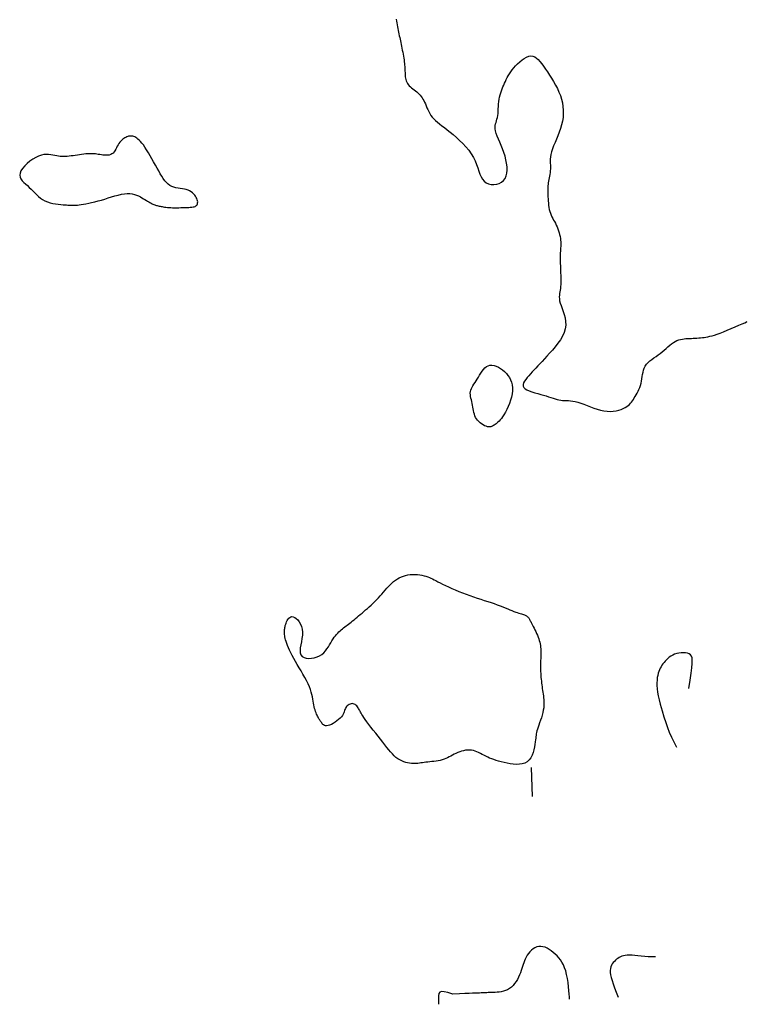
# Model space of a CAD drawing. Header units: millimetres. Extents: x 32690613 to 32693367, y 5343692 to 5344708.
# Tile 712 of 1009: x 32693277 to 32693302, y 5343726 to 5343759. Entities that reach past the tile are written whole.
import ezdxf

# ---------------------------------------------------------------- set-up
doc = ezdxf.new("R2010")
doc.units = ezdxf.units.MM
doc.header["$LTSCALE"] = 20
doc.layers.add('02-DGM_HL_493.50', color=112, linetype='Continuous')

msp = doc.modelspace()

# ---------------------------------------------------------------- linework, layer by layer
at = {"layer": '02-DGM_HL_493.50', "elevation": 493.5, "flags": 128}
for points in [[(32693289.499, 5343759.355), (32693289.508, 5343759.289), (32693289.519, 5343759.223), (32693289.531, 5343759.157), (32693289.544, 5343759.092), (32693289.557, 5343759.027), (32693289.57, 5343758.964), (32693289.583, 5343758.903), (32693289.595, 5343758.843), (32693289.607, 5343758.785), (32693289.619, 5343758.727), (32693289.631, 5343758.669), (32693289.644, 5343758.61), (32693289.656, 5343758.549), (32693289.669, 5343758.486), (32693289.683, 5343758.421), (32693289.696, 5343758.354), (32693289.71, 5343758.286), (32693289.724, 5343758.218), (32693289.736, 5343758.149), (32693289.748, 5343758.081), (32693289.759, 5343758.015), (32693289.769, 5343757.952), (32693289.777, 5343757.891), (32693289.783, 5343757.833), (32693289.788, 5343757.777), (32693289.792, 5343757.723), (32693289.796, 5343757.671), (32693289.798, 5343757.62), (32693289.8, 5343757.57), (32693289.802, 5343757.52), (32693289.804, 5343757.47), (32693289.807, 5343757.42), (32693289.812, 5343757.371), (32693289.818, 5343757.323), (32693289.828, 5343757.276), (32693289.842, 5343757.23), (32693289.86, 5343757.186), (32693289.884, 5343757.145), (32693289.913, 5343757.105), (32693289.948, 5343757.067), (32693289.986, 5343757.031), (32693290.028, 5343756.996), (32693290.072, 5343756.961), (32693290.116, 5343756.927), (32693290.16, 5343756.892), (32693290.203, 5343756.857), (32693290.244, 5343756.82), (32693290.283, 5343756.782), (32693290.32, 5343756.742), (32693290.355, 5343756.7), (32693290.387, 5343756.655), (32693290.418, 5343756.607), (32693290.448, 5343756.556), (32693290.476, 5343756.501), (32693290.503, 5343756.441), (32693290.529, 5343756.379), (32693290.556, 5343756.314), (32693290.585, 5343756.248), (32693290.616, 5343756.181), (32693290.652, 5343756.115), (32693290.692, 5343756.05), (32693290.738, 5343755.988), (32693290.791, 5343755.929), (32693290.85, 5343755.872), (32693290.917, 5343755.815), (32693290.99, 5343755.756), (32693291.07, 5343755.695), (32693291.156, 5343755.629), (32693291.25, 5343755.558), (32693291.35, 5343755.478), (32693291.456, 5343755.39), (32693291.566, 5343755.294), (32693291.677, 5343755.192), (32693291.786, 5343755.083), (32693291.891, 5343754.969), (32693291.989, 5343754.851), (32693292.076, 5343754.731), (32693292.151, 5343754.609), (32693292.211, 5343754.487), (32693292.26, 5343754.366), (32693292.3, 5343754.248), (32693292.336, 5343754.137), (32693292.372, 5343754.033), (32693292.412, 5343753.939), (32693292.459, 5343753.857), (32693292.517, 5343753.789), (32693292.588, 5343753.737), (32693292.671, 5343753.702), (32693292.761, 5343753.682), (32693292.855, 5343753.677), (32693292.947, 5343753.689), (32693293.036, 5343753.716), (32693293.115, 5343753.758), (32693293.183, 5343753.815), (32693293.235, 5343753.887), (32693293.272, 5343753.973), (32693293.295, 5343754.069), (32693293.304, 5343754.175), (32693293.302, 5343754.287), (32693293.289, 5343754.406), (32693293.266, 5343754.528), (32693293.234, 5343754.651), (32693293.194, 5343754.775), (32693293.149, 5343754.896), (32693293.101, 5343755.015), (32693293.053, 5343755.129), (32693293.007, 5343755.237), (32693292.966, 5343755.339), (32693292.932, 5343755.431), (32693292.908, 5343755.514), (32693292.895, 5343755.586), (32693292.892, 5343755.65), (32693292.898, 5343755.707), (32693292.909, 5343755.759), (32693292.924, 5343755.81), (32693292.941, 5343755.862), (32693292.958, 5343755.916), (32693292.973, 5343755.975), (32693292.985, 5343756.042), (32693292.993, 5343756.115), (32693292.999, 5343756.193), (32693293.003, 5343756.274), (32693293.008, 5343756.357), (32693293.014, 5343756.44), (32693293.021, 5343756.523), (32693293.032, 5343756.603), (32693293.047, 5343756.68), (32693293.065, 5343756.754), (32693293.086, 5343756.825), (32693293.109, 5343756.893), (32693293.135, 5343756.96), (32693293.162, 5343757.025), (32693293.191, 5343757.089), (32693293.219, 5343757.153), (32693293.248, 5343757.216), (32693293.278, 5343757.28), (32693293.31, 5343757.345), (32693293.345, 5343757.41), (32693293.383, 5343757.476), (32693293.427, 5343757.543), (32693293.476, 5343757.612), (32693293.532, 5343757.682), (32693293.596, 5343757.754), (32693293.665, 5343757.824), (32693293.739, 5343757.892), (32693293.816, 5343757.954), (32693293.894, 5343758.007), (32693293.972, 5343758.049), (32693294.048, 5343758.077), (32693294.121, 5343758.089), (32693294.189, 5343758.082), (32693294.253, 5343758.058), (32693294.314, 5343758.019), (32693294.373, 5343757.965), (32693294.432, 5343757.899), (32693294.492, 5343757.822), (32693294.553, 5343757.735), (32693294.618, 5343757.641), (32693294.686, 5343757.541), (32693294.757, 5343757.435), (32693294.828, 5343757.324), (32693294.898, 5343757.21), (32693294.965, 5343757.092), (32693295.028, 5343756.972), (32693295.085, 5343756.85), (32693295.133, 5343756.727), (32693295.172, 5343756.603), (32693295.202, 5343756.48), (32693295.221, 5343756.355), (32693295.231, 5343756.23), (32693295.232, 5343756.105), (32693295.223, 5343755.98), (32693295.204, 5343755.854), (32693295.176, 5343755.728), (32693295.139, 5343755.602), (32693295.096, 5343755.476), (32693295.048, 5343755.352), (32693294.998, 5343755.231), (32693294.948, 5343755.114), (32693294.902, 5343755.002), (32693294.862, 5343754.896), (32693294.829, 5343754.797), (32693294.807, 5343754.706), (32693294.793, 5343754.622), (32693294.786, 5343754.545), (32693294.784, 5343754.472), (32693294.786, 5343754.404), (32693294.788, 5343754.338), (32693294.791, 5343754.274), (32693294.791, 5343754.212), (32693294.787, 5343754.149), (32693294.78, 5343754.087), (32693294.771, 5343754.025), (32693294.759, 5343753.964), (32693294.747, 5343753.904), (32693294.736, 5343753.846), (32693294.724, 5343753.79), (32693294.715, 5343753.736), (32693294.708, 5343753.685), (32693294.703, 5343753.635), (32693294.7, 5343753.587), (32693294.698, 5343753.537), (32693294.698, 5343753.487), (32693294.699, 5343753.435), (32693294.701, 5343753.379), (32693294.703, 5343753.319), (32693294.706, 5343753.254), (32693294.709, 5343753.185), (32693294.714, 5343753.113), (32693294.72, 5343753.04), (32693294.728, 5343752.966), (32693294.739, 5343752.893), (32693294.753, 5343752.822), (32693294.77, 5343752.754), (32693294.791, 5343752.69), (32693294.815, 5343752.63), (32693294.842, 5343752.572), (32693294.871, 5343752.515), (32693294.901, 5343752.459), (32693294.932, 5343752.403), (32693294.962, 5343752.345), (32693294.991, 5343752.285), (32693295.019, 5343752.222), (32693295.044, 5343752.157), (32693295.068, 5343752.09), (32693295.089, 5343752.023), (32693295.107, 5343751.956), (32693295.122, 5343751.891), (32693295.134, 5343751.828), (32693295.142, 5343751.768), (32693295.147, 5343751.712), (32693295.148, 5343751.658), (32693295.147, 5343751.607), (32693295.144, 5343751.555), (32693295.14, 5343751.504), (32693295.136, 5343751.45), (32693295.132, 5343751.394), (32693295.128, 5343751.334), (32693295.126, 5343751.269), (32693295.126, 5343751.199), (32693295.126, 5343751.126), (32693295.127, 5343751.049), (32693295.129, 5343750.97), (32693295.132, 5343750.888), (32693295.135, 5343750.806), (32693295.138, 5343750.723), (32693295.142, 5343750.64), (32693295.144, 5343750.557), (32693295.147, 5343750.476), (32693295.148, 5343750.396), (32693295.147, 5343750.32), (32693295.145, 5343750.246), (32693295.141, 5343750.176), (32693295.135, 5343750.111), (32693295.125, 5343750.05), (32693295.115, 5343749.993), (32693295.106, 5343749.937), (32693295.098, 5343749.88), (32693295.095, 5343749.821), (32693295.097, 5343749.758), (32693295.107, 5343749.688), (32693295.126, 5343749.61), (32693295.155, 5343749.523), (32693295.19, 5343749.427), (32693295.228, 5343749.323), (32693295.263, 5343749.213), (32693295.293, 5343749.097), (32693295.311, 5343748.976), (32693295.315, 5343748.853), (32693295.3, 5343748.727), (32693295.262, 5343748.601), (32693295.205, 5343748.475), (32693295.133, 5343748.35), (32693295.048, 5343748.228), (32693294.956, 5343748.109), (32693294.859, 5343747.995), (32693294.763, 5343747.887), (32693294.669, 5343747.785), (32693294.583, 5343747.692), (32693294.503, 5343747.606), (32693294.429, 5343747.525), (32693294.359, 5343747.45), (32693294.294, 5343747.379), (32693294.231, 5343747.311), (32693294.169, 5343747.245), (32693294.109, 5343747.18), (32693294.05, 5343747.115), (32693293.993, 5343747.051), (32693293.942, 5343746.988), (32693293.9, 5343746.927), (32693293.87, 5343746.868), (32693293.854, 5343746.812), (32693293.855, 5343746.76), (32693293.877, 5343746.712), (32693293.921, 5343746.669), (32693293.985, 5343746.63), (32693294.064, 5343746.594), (32693294.154, 5343746.561), (32693294.253, 5343746.531), (32693294.355, 5343746.502), (32693294.457, 5343746.474), (32693294.555, 5343746.447), (32693294.646, 5343746.419), (32693294.73, 5343746.392), (32693294.809, 5343746.366), (32693294.882, 5343746.341), (32693294.952, 5343746.319), (32693295.018, 5343746.3), (32693295.082, 5343746.284), (32693295.145, 5343746.273), (32693295.208, 5343746.267), (32693295.272, 5343746.263), (32693295.338, 5343746.261), (32693295.407, 5343746.259), (32693295.479, 5343746.254), (32693295.557, 5343746.245), (32693295.641, 5343746.23), (32693295.732, 5343746.207), (32693295.831, 5343746.175), (32693295.936, 5343746.136), (32693296.047, 5343746.092), (32693296.161, 5343746.047), (32693296.278, 5343746.004), (32693296.396, 5343745.964), (32693296.513, 5343745.93), (32693296.628, 5343745.906), (32693296.739, 5343745.893), (32693296.846, 5343745.89), (32693296.948, 5343745.897), (32693297.044, 5343745.912), (32693297.134, 5343745.933), (32693297.217, 5343745.959), (32693297.291, 5343745.99), (32693297.357, 5343746.022), (32693297.414, 5343746.057), (32693297.462, 5343746.092), (32693297.505, 5343746.13), (32693297.542, 5343746.169), (32693297.575, 5343746.211), (32693297.606, 5343746.255), (32693297.636, 5343746.302), (32693297.667, 5343746.351), (32693297.699, 5343746.404), (32693297.732, 5343746.46), (32693297.765, 5343746.519), (32693297.798, 5343746.581), (32693297.829, 5343746.646), (32693297.857, 5343746.713), (32693297.882, 5343746.783), (32693297.903, 5343746.855), (32693297.918, 5343746.93), (32693297.931, 5343747.006), (32693297.942, 5343747.083), (32693297.953, 5343747.16), (32693297.968, 5343747.235), (32693297.987, 5343747.308), (32693298.012, 5343747.378), (32693298.046, 5343747.445), (32693298.091, 5343747.507), (32693298.144, 5343747.565), (32693298.204, 5343747.62), (32693298.27, 5343747.672), (32693298.34, 5343747.724), (32693298.413, 5343747.776), (32693298.486, 5343747.828), (32693298.557, 5343747.882), (32693298.627, 5343747.938), (32693298.694, 5343747.995), (32693298.759, 5343748.052), (32693298.823, 5343748.108), (32693298.886, 5343748.161), (32693298.947, 5343748.21), (32693299.009, 5343748.254), (32693299.07, 5343748.291), (32693299.131, 5343748.321), (32693299.193, 5343748.344), (32693299.255, 5343748.361), (32693299.317, 5343748.374), (32693299.379, 5343748.382), (32693299.441, 5343748.388), (32693299.504, 5343748.391), (32693299.566, 5343748.394), (32693299.628, 5343748.396), (32693299.691, 5343748.399), (32693299.753, 5343748.402), (32693299.816, 5343748.406), (32693299.878, 5343748.41), (32693299.94, 5343748.415), (32693300.003, 5343748.422), (32693300.065, 5343748.43), (32693300.127, 5343748.44), (32693300.192, 5343748.452), (32693300.26, 5343748.467), (32693300.334, 5343748.486), (32693300.415, 5343748.511), (32693300.506, 5343748.541), (32693300.609, 5343748.578), (32693300.724, 5343748.622), (32693300.854, 5343748.675), (32693300.991, 5343748.732), (32693301.128, 5343748.79), (32693301.257, 5343748.845), (32693301.372, 5343748.895), (32693301.463, 5343748.935), (32693301.523, 5343748.962), (32693301.545, 5343748.971)], [(32693299.535, 5343736.383), (32693299.58, 5343736.67), (32693299.616, 5343736.903), (32693299.641, 5343737.089), (32693299.655, 5343737.235), (32693299.658, 5343737.346), (32693299.649, 5343737.429), (32693299.628, 5343737.489), (32693299.594, 5343737.532), (32693299.547, 5343737.565), (32693299.49, 5343737.588), (32693299.424, 5343737.601), (32693299.352, 5343737.606), (32693299.276, 5343737.603), (32693299.199, 5343737.593), (32693299.123, 5343737.576), (32693299.051, 5343737.553), (32693298.985, 5343737.524), (32693298.924, 5343737.49), (32693298.869, 5343737.452), (32693298.818, 5343737.411), (32693298.771, 5343737.367), (32693298.728, 5343737.32), (32693298.688, 5343737.273), (32693298.651, 5343737.225), (32693298.617, 5343737.176), (32693298.585, 5343737.127), (32693298.556, 5343737.075), (32693298.53, 5343737.021), (32693298.506, 5343736.963), (32693298.486, 5343736.9), (32693298.47, 5343736.83), (32693298.457, 5343736.754), (32693298.448, 5343736.67), (32693298.444, 5343736.577), (32693298.445, 5343736.477), (32693298.452, 5343736.368), (32693298.466, 5343736.25), (32693298.487, 5343736.124), (32693298.517, 5343735.989), (32693298.555, 5343735.845)], [(32693298.555, 5343735.845), (32693298.623, 5343735.612), (32693298.686, 5343735.404), (32693298.745, 5343735.216), (32693298.805, 5343735.041), (32693298.869, 5343734.875), (32693298.94, 5343734.71), (32693299.02, 5343734.543), (32693299.113, 5343734.365)], [(32693294.176, 5343732.671), (32693294.137, 5343733.671)], [(32693295.448, 5343725.716), (32693295.447, 5343725.738), (32693295.444, 5343725.8), (32693295.438, 5343725.893), (32693295.428, 5343726.009), (32693295.415, 5343726.143), (32693295.398, 5343726.284), (32693295.376, 5343726.427), (32693295.348, 5343726.563), (32693295.316, 5343726.686), (32693295.277, 5343726.796), (32693295.234, 5343726.895), (32693295.186, 5343726.984), (32693295.134, 5343727.063), (32693295.077, 5343727.136), (32693295.017, 5343727.202), (32693294.954, 5343727.264), (32693294.888, 5343727.322), (32693294.819, 5343727.376), (32693294.749, 5343727.424), (32693294.677, 5343727.464), (32693294.605, 5343727.496), (32693294.534, 5343727.518), (32693294.463, 5343727.528), (32693294.393, 5343727.526), (32693294.326, 5343727.51), (32693294.261, 5343727.482), (32693294.2, 5343727.444), (32693294.142, 5343727.397), (32693294.088, 5343727.343), (32693294.039, 5343727.285), (32693293.996, 5343727.222), (32693293.957, 5343727.159), (32693293.925, 5343727.095), (32693293.898, 5343727.031), (32693293.874, 5343726.966), (32693293.853, 5343726.901), (32693293.832, 5343726.834), (32693293.811, 5343726.766), (32693293.788, 5343726.696), (32693293.762, 5343726.623), (32693293.731, 5343726.548), (32693293.696, 5343726.471), (32693293.656, 5343726.395), (32693293.611, 5343726.322), (32693293.562, 5343726.251), (32693293.509, 5343726.187), (32693293.451, 5343726.129), (32693293.388, 5343726.08), (32693293.321, 5343726.041), (32693293.251, 5343726.01), (32693293.178, 5343725.988), (32693293.105, 5343725.972), (32693293.031, 5343725.961), (32693292.96, 5343725.954), (32693292.891, 5343725.95), (32693292.826, 5343725.947), (32693292.766, 5343725.944), (32693292.71, 5343725.942), (32693292.658, 5343725.94), (32693292.608, 5343725.938), (32693292.559, 5343725.936), (32693292.51, 5343725.934), (32693292.461, 5343725.933), (32693292.41, 5343725.931), (32693292.356, 5343725.928), (32693292.293, 5343725.926), (32693292.217, 5343725.923), (32693292.122, 5343725.919), (32693292.002, 5343725.915), (32693291.852, 5343725.909), (32693291.666, 5343725.901), (32693291.438, 5343725.893)], [(32693298.394, 5343727.165), (32693298.269, 5343727.164), (32693298.145, 5343727.169), (32693298.024, 5343727.178), (32693297.907, 5343727.19), (32693297.794, 5343727.202), (32693297.688, 5343727.214), (32693297.591, 5343727.223), (32693297.502, 5343727.228), (32693297.424, 5343727.227), (32693297.355, 5343727.22), (32693297.294, 5343727.208), (32693297.239, 5343727.191), (32693297.19, 5343727.17), (32693297.145, 5343727.145), (32693297.103, 5343727.117), (32693297.063, 5343727.085), (32693297.023, 5343727.051), (32693296.984, 5343727.014), (32693296.947, 5343726.973), (32693296.914, 5343726.928), (32693296.886, 5343726.879), (32693296.864, 5343726.825), (32693296.848, 5343726.766), (32693296.841, 5343726.701), (32693296.844, 5343726.63), (32693296.855, 5343726.551), (32693296.875, 5343726.461), (32693296.905, 5343726.358), (32693296.944, 5343726.241), (32693296.992, 5343726.107), (32693297.048, 5343725.954), (32693297.114, 5343725.781)], [(32693291.438, 5343725.893), (32693291.271, 5343725.94), (32693291.146, 5343725.97), (32693291.057, 5343725.977), (32693290.998, 5343725.959), (32693290.964, 5343725.91), (32693290.948, 5343725.827), (32693290.946, 5343725.705), (32693290.952, 5343725.54)]]:
    msp.add_lwpolyline(points, dxfattribs=at)
for points in [[(32693280.826, 5343755.034), (32693280.775, 5343755.101), (32693280.727, 5343755.157), (32693280.682, 5343755.202), (32693280.641, 5343755.239), (32693280.602, 5343755.268), (32693280.565, 5343755.291), (32693280.53, 5343755.308), (32693280.498, 5343755.321), (32693280.467, 5343755.331), (32693280.437, 5343755.338), (32693280.408, 5343755.341), (32693280.379, 5343755.342), (32693280.351, 5343755.339), (32693280.321, 5343755.333), (32693280.291, 5343755.324), (32693280.259, 5343755.312), (32693280.225, 5343755.296), (32693280.19, 5343755.278), (32693280.154, 5343755.255), (32693280.118, 5343755.229), (32693280.083, 5343755.199), (32693280.048, 5343755.165), (32693280.015, 5343755.127), (32693279.984, 5343755.084), (32693279.956, 5343755.037), (32693279.929, 5343754.988), (32693279.904, 5343754.937), (32693279.877, 5343754.886), (32693279.85, 5343754.838), (32693279.82, 5343754.794), (32693279.786, 5343754.756), (32693279.748, 5343754.725), (32693279.705, 5343754.703), (32693279.657, 5343754.688), (32693279.606, 5343754.681), (32693279.552, 5343754.679), (32693279.497, 5343754.681), (32693279.441, 5343754.687), (32693279.386, 5343754.695), (32693279.332, 5343754.703), (32693279.281, 5343754.711), (32693279.231, 5343754.719), (32693279.182, 5343754.725), (32693279.133, 5343754.73), (32693279.082, 5343754.734), (32693279.03, 5343754.735), (32693278.974, 5343754.735), (32693278.914, 5343754.732), (32693278.849, 5343754.726), (32693278.78, 5343754.719), (32693278.709, 5343754.709), (32693278.635, 5343754.699), (32693278.561, 5343754.688), (32693278.487, 5343754.677), (32693278.415, 5343754.667), (32693278.345, 5343754.657), (32693278.279, 5343754.65), (32693278.215, 5343754.644), (32693278.154, 5343754.64), (32693278.094, 5343754.638), (32693278.034, 5343754.639), (32693277.975, 5343754.643), (32693277.914, 5343754.65), (32693277.852, 5343754.66), (32693277.788, 5343754.673), (32693277.721, 5343754.688), (32693277.651, 5343754.7), (32693277.577, 5343754.709), (32693277.498, 5343754.711), (32693277.415, 5343754.705), (32693277.327, 5343754.687), (32693277.233, 5343754.655), (32693277.134, 5343754.608), (32693277.033, 5343754.547), (32693276.933, 5343754.476), (32693276.839, 5343754.398), (32693276.754, 5343754.315), (32693276.682, 5343754.23), (32693276.627, 5343754.147), (32693276.594, 5343754.068), (32693276.583, 5343753.995), (32693276.594, 5343753.929), (32693276.623, 5343753.867), (32693276.666, 5343753.808), (32693276.72, 5343753.751), (32693276.782, 5343753.695), (32693276.847, 5343753.639), (32693276.913, 5343753.58), (32693276.977, 5343753.519), (32693277.038, 5343753.455), (32693277.1, 5343753.392), (32693277.163, 5343753.329), (32693277.227, 5343753.269), (32693277.296, 5343753.213), (32693277.369, 5343753.162), (32693277.448, 5343753.117), (32693277.534, 5343753.081), (32693277.626, 5343753.051), (32693277.719, 5343753.028), (32693277.813, 5343753.01), (32693277.904, 5343752.998), (32693277.99, 5343752.988), (32693278.069, 5343752.982), (32693278.137, 5343752.977), (32693278.194, 5343752.974), (32693278.24, 5343752.972), (32693278.276, 5343752.97), (32693278.305, 5343752.969), (32693278.328, 5343752.968), (32693278.346, 5343752.967), (32693278.361, 5343752.967), (32693278.376, 5343752.966), (32693278.39, 5343752.965), (32693278.406, 5343752.964), (32693278.426, 5343752.963), (32693278.45, 5343752.963), (32693278.48, 5343752.964), (32693278.518, 5343752.967), (32693278.564, 5343752.972), (32693278.621, 5343752.98), (32693278.689, 5343752.99), (32693278.767, 5343753.003), (32693278.854, 5343753.018), (32693278.95, 5343753.037), (32693279.052, 5343753.059), (32693279.159, 5343753.084), (32693279.271, 5343753.113), (32693279.386, 5343753.144), (32693279.503, 5343753.179), (32693279.62, 5343753.215), (32693279.737, 5343753.251), (32693279.852, 5343753.285), (32693279.965, 5343753.315), (32693280.073, 5343753.34), (32693280.177, 5343753.358), (32693280.274, 5343753.367), (32693280.364, 5343753.365), (32693280.447, 5343753.355), (32693280.524, 5343753.336), (32693280.595, 5343753.312), (32693280.661, 5343753.284), (32693280.722, 5343753.253), (32693280.778, 5343753.22), (32693280.831, 5343753.188), (32693280.881, 5343753.158), (32693280.928, 5343753.129), (32693280.971, 5343753.103), (32693281.013, 5343753.079), (32693281.052, 5343753.057), (32693281.088, 5343753.037), (32693281.123, 5343753.019), (32693281.155, 5343753.003), (32693281.186, 5343752.99), (32693281.216, 5343752.979), (32693281.246, 5343752.969), (32693281.274, 5343752.961), (32693281.304, 5343752.953), (32693281.334, 5343752.946), (32693281.365, 5343752.939), (32693281.397, 5343752.932), (32693281.432, 5343752.925), (32693281.469, 5343752.918), (32693281.509, 5343752.91), (32693281.553, 5343752.903), (32693281.6, 5343752.897), (32693281.651, 5343752.891), (32693281.706, 5343752.886), (32693281.766, 5343752.883), (32693281.831, 5343752.881), (32693281.9, 5343752.88), (32693281.971, 5343752.88), (32693282.044, 5343752.881), (32693282.117, 5343752.883), (32693282.188, 5343752.886), (32693282.257, 5343752.888), (32693282.322, 5343752.891), (32693282.382, 5343752.893), (32693282.436, 5343752.896), (32693282.486, 5343752.9), (32693282.53, 5343752.906), (32693282.568, 5343752.914), (32693282.602, 5343752.925), (32693282.63, 5343752.94), (32693282.653, 5343752.959), (32693282.67, 5343752.983), (32693282.682, 5343753.012), (32693282.688, 5343753.044), (32693282.69, 5343753.079), (32693282.686, 5343753.116), (32693282.676, 5343753.156), (32693282.662, 5343753.196), (32693282.642, 5343753.237), (32693282.617, 5343753.277), (32693282.587, 5343753.317), (32693282.551, 5343753.355), (32693282.511, 5343753.391), (32693282.465, 5343753.425), (32693282.414, 5343753.455), (32693282.359, 5343753.48), (32693282.298, 5343753.501), (32693282.232, 5343753.517), (32693282.163, 5343753.53), (32693282.091, 5343753.541), (32693282.018, 5343753.553), (32693281.945, 5343753.567), (32693281.872, 5343753.586), (32693281.803, 5343753.612), (32693281.736, 5343753.646), (32693281.674, 5343753.69), (32693281.616, 5343753.745), (32693281.561, 5343753.808), (32693281.508, 5343753.88), (32693281.456, 5343753.96), (32693281.404, 5343754.047), (32693281.351, 5343754.141), (32693281.296, 5343754.24), (32693281.239, 5343754.345), (32693281.179, 5343754.452), (32693281.119, 5343754.56), (32693281.058, 5343754.666), (32693280.997, 5343754.769), (32693280.938, 5343754.866), (32693280.88, 5343754.955)], [(32693292.252, 5343745.634), (32693292.222, 5343745.686), (32693292.199, 5343745.741), (32693292.181, 5343745.798), (32693292.166, 5343745.856), (32693292.155, 5343745.916), (32693292.144, 5343745.978), (32693292.134, 5343746.039), (32693292.122, 5343746.101), (32693292.108, 5343746.163), (32693292.093, 5343746.225), (32693292.078, 5343746.286), (32693292.064, 5343746.346), (32693292.053, 5343746.405), (32693292.045, 5343746.462), (32693292.043, 5343746.518), (32693292.048, 5343746.571), (32693292.06, 5343746.623), (32693292.079, 5343746.673), (32693292.104, 5343746.722), (32693292.134, 5343746.772), (32693292.168, 5343746.824), (32693292.204, 5343746.878), (32693292.243, 5343746.936), (32693292.282, 5343746.997), (32693292.321, 5343747.063), (32693292.361, 5343747.132), (32693292.402, 5343747.201), (32693292.445, 5343747.268), (32693292.491, 5343747.329), (32693292.54, 5343747.383), (32693292.594, 5343747.426), (32693292.653, 5343747.456), (32693292.717, 5343747.472), (32693292.786, 5343747.474), (32693292.858, 5343747.463), (32693292.932, 5343747.44), (32693293.006, 5343747.406), (32693293.079, 5343747.364), (32693293.15, 5343747.313), (32693293.217, 5343747.256), (32693293.279, 5343747.193), (32693293.335, 5343747.125), (32693293.384, 5343747.052), (32693293.426, 5343746.972), (32693293.458, 5343746.888), (32693293.481, 5343746.797), (32693293.493, 5343746.701), (32693293.493, 5343746.6), (32693293.48, 5343746.493), (32693293.457, 5343746.382), (32693293.425, 5343746.271), (32693293.385, 5343746.16), (32693293.341, 5343746.054), (32693293.293, 5343745.952), (32693293.245, 5343745.859), (32693293.197, 5343745.776), (32693293.151, 5343745.706), (32693293.108, 5343745.646), (32693293.067, 5343745.596), (32693293.028, 5343745.554), (32693292.992, 5343745.52), (32693292.957, 5343745.49), (32693292.924, 5343745.465), (32693292.893, 5343745.442), (32693292.863, 5343745.421), (32693292.834, 5343745.401), (32693292.805, 5343745.384), (32693292.775, 5343745.371), (32693292.743, 5343745.361), (32693292.709, 5343745.357), (32693292.671, 5343745.358), (32693292.629, 5343745.365), (32693292.583, 5343745.379), (32693292.533, 5343745.4), (32693292.481, 5343745.427), (32693292.429, 5343745.459), (32693292.379, 5343745.497), (32693292.331, 5343745.539), (32693292.288, 5343745.585)], [(32693294.15, 5343738.603), (32693294.174, 5343738.558), (32693294.2, 5343738.508), (32693294.229, 5343738.453), (32693294.258, 5343738.394), (32693294.288, 5343738.334), (32693294.317, 5343738.271), (32693294.345, 5343738.208), (32693294.37, 5343738.146), (32693294.391, 5343738.085), (32693294.409, 5343738.026), (32693294.424, 5343737.967), (32693294.437, 5343737.91), (32693294.446, 5343737.853), (32693294.454, 5343737.797), (32693294.459, 5343737.742), (32693294.462, 5343737.686), (32693294.463, 5343737.631), (32693294.463, 5343737.575), (32693294.462, 5343737.519), (32693294.46, 5343737.462), (32693294.458, 5343737.404), (32693294.455, 5343737.345), (32693294.453, 5343737.284), (32693294.452, 5343737.223), (32693294.451, 5343737.159), (32693294.452, 5343737.094), (32693294.453, 5343737.029), (32693294.455, 5343736.962), (32693294.458, 5343736.895), (32693294.462, 5343736.828), (32693294.467, 5343736.761), (32693294.473, 5343736.695), (32693294.479, 5343736.63), (32693294.486, 5343736.565), (32693294.494, 5343736.501), (32693294.502, 5343736.438), (32693294.511, 5343736.375), (32693294.52, 5343736.313), (32693294.529, 5343736.25), (32693294.539, 5343736.188), (32693294.548, 5343736.126), (32693294.556, 5343736.063), (32693294.563, 5343735.999), (32693294.568, 5343735.933), (32693294.569, 5343735.864), (32693294.567, 5343735.793), (32693294.56, 5343735.718), (32693294.547, 5343735.638), (32693294.529, 5343735.554), (32693294.506, 5343735.467), (32693294.479, 5343735.378), (32693294.45, 5343735.29), (32693294.421, 5343735.205), (32693294.393, 5343735.123), (32693294.367, 5343735.047), (32693294.345, 5343734.98), (32693294.328, 5343734.921), (32693294.315, 5343734.869), (32693294.305, 5343734.82), (32693294.297, 5343734.773), (32693294.291, 5343734.725), (32693294.285, 5343734.672), (32693294.278, 5343734.613), (32693294.269, 5343734.543), (32693294.258, 5343734.462), (32693294.243, 5343734.372), (32693294.223, 5343734.277), (32693294.196, 5343734.182), (32693294.161, 5343734.089), (32693294.117, 5343734.002), (32693294.062, 5343733.927), (32693293.996, 5343733.865), (32693293.916, 5343733.821), (32693293.827, 5343733.793), (32693293.728, 5343733.779), (32693293.624, 5343733.776), (32693293.517, 5343733.783), (32693293.409, 5343733.797), (32693293.303, 5343733.817), (32693293.201, 5343733.839), (32693293.105, 5343733.862), (32693293.015, 5343733.886), (32693292.931, 5343733.911), (32693292.852, 5343733.937), (32693292.777, 5343733.965), (32693292.706, 5343733.993), (32693292.638, 5343734.023), (32693292.573, 5343734.054), (32693292.51, 5343734.086), (32693292.449, 5343734.119), (32693292.389, 5343734.151), (32693292.329, 5343734.182), (32693292.269, 5343734.209), (32693292.209, 5343734.232), (32693292.147, 5343734.251), (32693292.083, 5343734.262), (32693292.018, 5343734.267), (32693291.95, 5343734.265), (32693291.882, 5343734.257), (32693291.813, 5343734.243), (32693291.745, 5343734.225), (32693291.678, 5343734.203), (32693291.612, 5343734.178), (32693291.549, 5343734.15), (32693291.489, 5343734.121), (32693291.432, 5343734.091), (32693291.375, 5343734.061), (32693291.319, 5343734.031), (32693291.262, 5343734.002), (32693291.204, 5343733.975), (32693291.144, 5343733.95), (32693291.08, 5343733.929), (32693291.012, 5343733.912), (32693290.941, 5343733.898), (32693290.868, 5343733.887), (32693290.794, 5343733.877), (32693290.721, 5343733.87), (32693290.649, 5343733.863), (32693290.581, 5343733.856), (32693290.516, 5343733.849), (32693290.456, 5343733.841), (32693290.4, 5343733.832), (32693290.347, 5343733.823), (32693290.296, 5343733.816), (32693290.245, 5343733.809), (32693290.194, 5343733.804), (32693290.141, 5343733.801), (32693290.084, 5343733.801), (32693290.024, 5343733.805), (32693289.96, 5343733.813), (32693289.893, 5343733.825), (32693289.825, 5343733.842), (32693289.757, 5343733.864), (32693289.688, 5343733.892), (32693289.621, 5343733.926), (32693289.555, 5343733.967), (32693289.492, 5343734.015), (32693289.431, 5343734.07), (32693289.37, 5343734.132), (32693289.309, 5343734.2), (32693289.247, 5343734.275), (32693289.182, 5343734.357), (32693289.114, 5343734.445), (32693289.041, 5343734.539), (32693288.962, 5343734.639), (32693288.881, 5343734.742), (32693288.797, 5343734.847), (32693288.715, 5343734.952), (32693288.635, 5343735.053), (32693288.561, 5343735.149), (32693288.493, 5343735.237), (32693288.435, 5343735.316), (32693288.387, 5343735.383), (32693288.35, 5343735.44), (32693288.32, 5343735.488), (32693288.296, 5343735.529), (32693288.277, 5343735.565), (32693288.261, 5343735.598), (32693288.246, 5343735.628), (32693288.23, 5343735.658), (32693288.212, 5343735.689), (32693288.191, 5343735.721), (32693288.169, 5343735.752), (32693288.144, 5343735.781), (32693288.117, 5343735.807), (32693288.088, 5343735.829), (32693288.057, 5343735.845), (32693288.025, 5343735.856), (32693287.99, 5343735.859), (32693287.955, 5343735.856), (32693287.92, 5343735.847), (32693287.885, 5343735.832), (32693287.852, 5343735.812), (32693287.822, 5343735.788), (32693287.796, 5343735.76), (32693287.774, 5343735.729), (32693287.756, 5343735.696), (32693287.743, 5343735.661), (32693287.73, 5343735.623), (32693287.717, 5343735.583), (32693287.701, 5343735.542), (32693287.681, 5343735.498), (32693287.655, 5343735.453), (32693287.62, 5343735.406), (32693287.575, 5343735.358), (32693287.522, 5343735.311), (32693287.463, 5343735.264), (32693287.401, 5343735.221), (32693287.338, 5343735.182), (32693287.275, 5343735.149), (32693287.215, 5343735.124), (32693287.161, 5343735.107), (32693287.114, 5343735.1), (32693287.073, 5343735.103), (32693287.039, 5343735.112), (32693287.009, 5343735.128), (32693286.984, 5343735.148), (32693286.963, 5343735.171), (32693286.944, 5343735.196), (32693286.926, 5343735.221), (32693286.91, 5343735.245), (32693286.895, 5343735.268), (32693286.88, 5343735.291), (32693286.865, 5343735.314), (32693286.85, 5343735.339), (32693286.835, 5343735.365), (32693286.82, 5343735.394), (32693286.804, 5343735.427), (32693286.786, 5343735.463), (32693286.769, 5343735.502), (32693286.751, 5343735.545), (32693286.733, 5343735.592), (32693286.716, 5343735.643), (32693286.7, 5343735.696), (32693286.685, 5343735.754), (32693286.672, 5343735.814), (32693286.661, 5343735.878), (32693286.651, 5343735.945), (32693286.64, 5343736.016), (32693286.627, 5343736.092), (32693286.61, 5343736.172), (32693286.588, 5343736.256), (32693286.56, 5343736.346), (32693286.523, 5343736.442), (32693286.477, 5343736.543), (32693286.423, 5343736.649), (32693286.364, 5343736.758), (32693286.3, 5343736.869), (32693286.234, 5343736.981), (32693286.168, 5343737.093), (32693286.103, 5343737.203), (32693286.041, 5343737.31), (32693285.984, 5343737.412), (32693285.932, 5343737.511), (32693285.885, 5343737.604), (32693285.843, 5343737.692), (32693285.806, 5343737.775), (32693285.774, 5343737.852), (32693285.746, 5343737.923), (32693285.724, 5343737.988), (32693285.706, 5343738.047), (32693285.692, 5343738.1), (32693285.682, 5343738.148), (32693285.675, 5343738.191), (32693285.67, 5343738.231), (32693285.668, 5343738.268), (32693285.668, 5343738.304), (32693285.668, 5343738.338), (32693285.67, 5343738.371), (32693285.672, 5343738.404), (32693285.675, 5343738.438), (32693285.68, 5343738.472), (32693285.687, 5343738.507), (32693285.696, 5343738.544), (32693285.708, 5343738.583), (32693285.723, 5343738.624), (32693285.74, 5343738.667), (32693285.762, 5343738.71), (32693285.787, 5343738.752), (32693285.815, 5343738.789), (32693285.848, 5343738.819), (32693285.884, 5343738.839), (32693285.925, 5343738.848), (32693285.97, 5343738.842), (32693286.02, 5343738.82), (32693286.071, 5343738.783), (32693286.122, 5343738.731), (32693286.17, 5343738.667), (32693286.213, 5343738.592), (32693286.247, 5343738.507), (32693286.271, 5343738.413), (32693286.283, 5343738.312), (32693286.28, 5343738.205), (32693286.267, 5343738.096), (32693286.247, 5343737.986), (32693286.227, 5343737.879), (32693286.21, 5343737.777), (32693286.202, 5343737.683), (32693286.207, 5343737.601), (32693286.23, 5343737.531), (32693286.274, 5343737.478), (32693286.337, 5343737.441), (32693286.415, 5343737.418), (32693286.502, 5343737.41), (32693286.596, 5343737.415), (32693286.691, 5343737.432), (32693286.784, 5343737.461), (32693286.871, 5343737.501), (32693286.947, 5343737.55), (32693287.014, 5343737.608), (32693287.073, 5343737.672), (32693287.125, 5343737.74), (32693287.172, 5343737.811), (32693287.215, 5343737.882), (32693287.256, 5343737.952), (32693287.295, 5343738.018), (32693287.334, 5343738.079), (32693287.374, 5343738.136), (32693287.414, 5343738.188), (32693287.453, 5343738.237), (32693287.493, 5343738.281), (32693287.533, 5343738.323), (32693287.574, 5343738.361), (32693287.614, 5343738.397), (32693287.654, 5343738.431), (32693287.695, 5343738.464), (32693287.736, 5343738.495), (32693287.778, 5343738.526), (32693287.821, 5343738.558), (32693287.864, 5343738.59), (32693287.909, 5343738.624), (32693287.956, 5343738.659), (32693288.004, 5343738.697), (32693288.053, 5343738.737), (32693288.105, 5343738.779), (32693288.158, 5343738.824), (32693288.212, 5343738.87), (32693288.269, 5343738.919), (32693288.327, 5343738.969), (32693288.386, 5343739.021), (32693288.448, 5343739.074), (32693288.51, 5343739.128), (32693288.574, 5343739.184), (32693288.637, 5343739.242), (32693288.701, 5343739.301), (32693288.764, 5343739.362), (32693288.826, 5343739.424), (32693288.887, 5343739.489), (32693288.946, 5343739.554), (32693289.004, 5343739.621), (32693289.061, 5343739.687), (32693289.118, 5343739.754), (32693289.174, 5343739.818), (32693289.231, 5343739.881), (32693289.289, 5343739.941), (32693289.349, 5343739.998), (32693289.41, 5343740.05), (32693289.474, 5343740.098), (32693289.539, 5343740.141), (32693289.607, 5343740.179), (32693289.677, 5343740.212), (32693289.749, 5343740.24), (32693289.824, 5343740.261), (32693289.902, 5343740.277), (32693289.982, 5343740.288), (32693290.064, 5343740.292), (32693290.146, 5343740.291), (32693290.227, 5343740.287), (32693290.306, 5343740.278), (32693290.382, 5343740.265), (32693290.454, 5343740.25), (32693290.521, 5343740.233), (32693290.581, 5343740.213), (32693290.637, 5343740.192), (32693290.691, 5343740.169), (32693290.745, 5343740.142), (32693290.801, 5343740.113), (32693290.862, 5343740.081), (32693290.929, 5343740.045), (32693291.006, 5343740.006), (32693291.094, 5343739.962), (32693291.191, 5343739.916), (32693291.297, 5343739.867), (32693291.41, 5343739.816), (32693291.528, 5343739.765), (32693291.651, 5343739.714), (32693291.776, 5343739.664), (32693291.903, 5343739.616), (32693292.03, 5343739.57), (32693292.156, 5343739.526), (32693292.28, 5343739.484), (32693292.403, 5343739.444), (32693292.523, 5343739.405), (32693292.64, 5343739.367), (32693292.753, 5343739.329), (32693292.861, 5343739.292), (32693292.964, 5343739.254), (32693293.062, 5343739.217), (32693293.154, 5343739.18), (32693293.242, 5343739.145), (32693293.324, 5343739.111), (32693293.401, 5343739.08), (32693293.472, 5343739.052), (32693293.538, 5343739.026), (32693293.599, 5343739.004), (32693293.655, 5343738.986), (32693293.706, 5343738.97), (32693293.752, 5343738.956), (32693293.794, 5343738.943), (32693293.832, 5343738.931), (32693293.867, 5343738.92), (32693293.897, 5343738.908), (32693293.925, 5343738.896), (32693293.949, 5343738.883), (32693293.971, 5343738.869), (32693293.991, 5343738.855), (32693294.008, 5343738.841), (32693294.023, 5343738.826), (32693294.036, 5343738.811), (32693294.048, 5343738.796), (32693294.058, 5343738.781), (32693294.068, 5343738.764), (32693294.078, 5343738.746), (32693294.088, 5343738.726), (32693294.1, 5343738.702), (32693294.114, 5343738.674), (32693294.13, 5343738.642)]]:
    msp.add_lwpolyline(points, close=True, dxfattribs=at)

doc.saveas('drawing.dxf')
